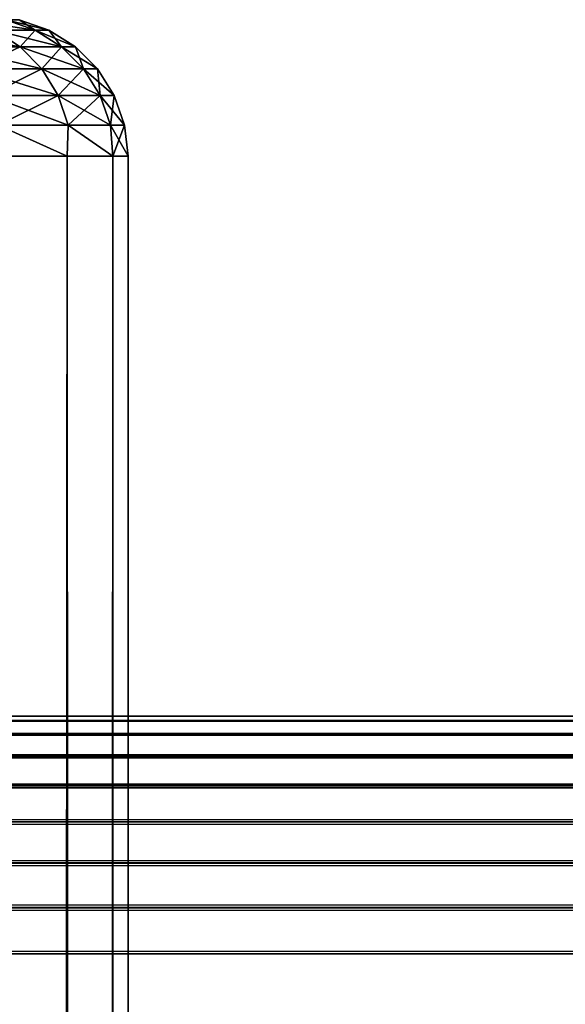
# Model space of a CAD drawing. Extents: x -265 to 265, y 0 to 1027.
# Tile 301 of 396: x -235.77 to -231.88, y 1012.94 to 1019.98. Entities that reach past the tile are written whole.
import ezdxf

# ---------------------------------------------------------------- set-up
doc = ezdxf.new("R2010")
doc.units = 0
doc.header["$LTSCALE"] = 65.185185
for name, color, linetype in [('10', 7, 'CONTINUOUS'), ('211', 7, 'CONTINUOUS'), ('212', 7, 'CONTINUOUS'), ('215', 7, 'CONTINUOUS'), ('216', 7, 'CONTINUOUS'), ('3', 7, 'CONTINUOUS'), ('4', 7, 'CONTINUOUS'), ('8', 7, 'CONTINUOUS'), ('9', 7, 'CONTINUOUS')]:
    doc.layers.add(name, color=color, linetype=linetype)

msp = doc.modelspace()

# ---------------------------------------------------------------- linework, layer by layer
at = {"layer": '10', "color": 7, "linetype": 'CONTINUOUS'}
for points in [[(263, 1015, 16.7), (-263, 1015, 16.7), (263, 1015, 23.3), (263, 1015, 16.7)], [(-263, 1015, 16.7), (-263, 1015, 23.3), (263, 1015, 23.3), (-263, 1015, 16.7)]]:
    msp.add_3dface(points, dxfattribs=at)
at = {"layer": '211', "color": 7, "linetype": 'CONTINUOUS'}
for points in [[(-235.9748, 1, 5.3191), (-235.4359, 1, 3.5897), (-235.9748, 1019, 5.3191), (-235.9748, 1, 5.3191)], [(-235.9748, 1019, 5.3191), (-235.4359, 1, 3.5897), (-235.4359, 1019, 3.5897), (-235.9748, 1019, 5.3191)], [(-235.4359, 1, 3.5897), (-235.1094, 1, 1.8081), (-235.4359, 1019, 3.5897), (-235.4359, 1, 3.5897)], [(-235.4359, 1019, 3.5897), (-235.1094, 1, 1.8081), (-235.1094, 1019, 1.8081), (-235.4359, 1019, 3.5897)], [(-235.1094, 1, 1.8081), (-235, 1), (-235.1094, 1019, 1.8081), (-235.1094, 1, 1.8081)], [(-235.1094, 1019, 1.8081), (-235, 1), (-235, 1019), (-235.1094, 1019, 1.8081)]]:
    msp.add_3dface(points, dxfattribs=at)
at = {"layer": '212', "color": 7, "linetype": 'CONTINUOUS'}
for points in [[(-235.4359, 1, -3.5897), (-235.9748, 1, -5.3191), (-235.4359, 1019, -3.5897), (-235.4359, 1, -3.5897)], [(-235.4359, 1019, -3.5897), (-235.9748, 1, -5.3191), (-235.9748, 1019, -5.3191), (-235.4359, 1019, -3.5897)], [(-235.1094, 1, -1.8081), (-235.4359, 1, -3.5897), (-235.1094, 1019, -1.8081), (-235.1094, 1, -1.8081)], [(-235.1094, 1019, -1.8081), (-235.4359, 1, -3.5897), (-235.4359, 1019, -3.5897), (-235.1094, 1019, -1.8081)], [(-235, 1019), (-235, 1), (-235.1094, 1, -1.8081), (-235, 1019)], [(-235, 1019), (-235.1094, 1, -1.8081), (-235.1094, 1019, -1.8081), (-235, 1019)]]:
    msp.add_3dface(points, dxfattribs=at)
at = {"layer": '215', "color": 7, "linetype": 'CONTINUOUS'}
for points in [[(-235.8747, 1019.9752, 1.651), (-236.1619, 1019.9752, 3.2797), (-235.6645, 1019.9014, 1.6756), (-235.8747, 1019.9752, 1.651)], [(-235.6645, 1019.9014, 1.6756), (-236.1619, 1019.9752, 3.2797), (-235.956, 1019.9014, 3.3285), (-235.6645, 1019.9014, 1.6756)], [(-235.7786, 1019.9752), (-235.8747, 1019.9752, 1.651), (-235.5669, 1019.9014), (-235.7786, 1019.9752)], [(-235.5669, 1019.9014), (-235.8747, 1019.9752, 1.651), (-235.6645, 1019.9014, 1.6756), (-235.5669, 1019.9014)], [(-235.956, 1019.9014, 3.3285), (-236.4373, 1019.9014, 4.9364), (-235.7712, 1019.7823, 3.3723), (-235.956, 1019.9014, 3.3285)], [(-235.7712, 1019.7823, 3.3723), (-236.4373, 1019.9014, 4.9364), (-236.2589, 1019.7823, 5.0013), (-235.7712, 1019.7823, 3.3723)], [(-235.6645, 1019.9014, 1.6756), (-235.956, 1019.9014, 3.3285), (-235.4759, 1019.7823, 1.6976), (-235.6645, 1019.9014, 1.6756)], [(-235.4759, 1019.7823, 1.6976), (-235.956, 1019.9014, 3.3285), (-235.7712, 1019.7823, 3.3723), (-235.4759, 1019.7823, 1.6976)], [(-235.5669, 1019.9014), (-235.6645, 1019.9014, 1.6756), (-235.377, 1019.7823), (-235.5669, 1019.9014)], [(-235.377, 1019.7823), (-235.6645, 1019.9014, 1.6756), (-235.4759, 1019.7823, 1.6976), (-235.377, 1019.7823)], [(-235.7712, 1019.7823, 3.3723), (-236.2589, 1019.7823, 5.0013), (-235.6169, 1019.6238, 3.4089), (-235.7712, 1019.7823, 3.3723)], [(-235.6169, 1019.6238, 3.4089), (-236.2589, 1019.7823, 5.0013), (-236.1099, 1019.6238, 5.0556), (-235.6169, 1019.6238, 3.4089)], [(-235.4759, 1019.7823, 1.6976), (-235.7712, 1019.7823, 3.3723), (-235.3184, 1019.6238, 1.716), (-235.4759, 1019.7823, 1.6976)], [(-235.3184, 1019.6238, 1.716), (-235.7712, 1019.7823, 3.3723), (-235.6169, 1019.6238, 3.4089), (-235.3184, 1019.6238, 1.716)], [(-235.377, 1019.7823), (-235.4759, 1019.7823, 1.6976), (-235.2184, 1019.6238), (-235.377, 1019.7823)], [(-235.2184, 1019.6238), (-235.4759, 1019.7823, 1.6976), (-235.3184, 1019.6238, 1.716), (-235.2184, 1019.6238)], [(-235.6169, 1019.6238, 3.4089), (-236.1099, 1019.6238, 5.0556), (-235.5008, 1019.4341, 3.4364), (-235.6169, 1019.6238, 3.4089)], [(-235.5008, 1019.4341, 3.4364), (-236.1099, 1019.6238, 5.0556), (-235.9978, 1019.4341, 5.0964), (-235.5008, 1019.4341, 3.4364)], [(-235.3184, 1019.6238, 1.716), (-235.6169, 1019.6238, 3.4089), (-235.1999, 1019.4341, 1.7299), (-235.3184, 1019.6238, 1.716)], [(-235.1999, 1019.4341, 1.7299), (-235.6169, 1019.6238, 3.4089), (-235.5008, 1019.4341, 3.4364), (-235.1999, 1019.4341, 1.7299)], [(-235.2184, 1019.6238), (-235.3184, 1019.6238, 1.716), (-235.0991, 1019.4341), (-235.2184, 1019.6238)], [(-235.0991, 1019.4341), (-235.3184, 1019.6238, 1.716), (-235.1999, 1019.4341, 1.7299), (-235.0991, 1019.4341)], [(-235.5008, 1019.4341, 3.4364), (-235.9978, 1019.4341, 5.0964), (-235.4287, 1019.2225, 3.4535), (-235.5008, 1019.4341, 3.4364)], [(-235.4287, 1019.2225, 3.4535), (-235.9978, 1019.4341, 5.0964), (-235.9282, 1019.2225, 5.1217), (-235.4287, 1019.2225, 3.4535)], [(-235.1999, 1019.4341, 1.7299), (-235.5008, 1019.4341, 3.4364), (-235.1263, 1019.2225, 1.7385), (-235.1999, 1019.4341, 1.7299)], [(-235.1263, 1019.2225, 1.7385), (-235.5008, 1019.4341, 3.4364), (-235.4287, 1019.2225, 3.4535), (-235.1263, 1019.2225, 1.7385)], [(-235.0991, 1019.4341), (-235.1999, 1019.4341, 1.7299), (-235.0251, 1019.2225), (-235.0991, 1019.4341)], [(-235.0251, 1019.2225), (-235.1999, 1019.4341, 1.7299), (-235.1263, 1019.2225, 1.7385), (-235.0251, 1019.2225)], [(-235.9748, 1019, 5.3191), (-235.4359, 1019, 3.5897), (-235.9282, 1019.2225, 5.1217), (-235.9748, 1019, 5.3191)], [(-235.4359, 1019, 3.5897), (-235.4287, 1019.2225, 3.4535), (-235.9282, 1019.2225, 5.1217), (-235.4359, 1019, 3.5897)], [(-235.4359, 1019, 3.5897), (-235.1094, 1019, 1.8081), (-235.4287, 1019.2225, 3.4535), (-235.4359, 1019, 3.5897)], [(-235.1094, 1019, 1.8081), (-235.1263, 1019.2225, 1.7385), (-235.4287, 1019.2225, 3.4535), (-235.1094, 1019, 1.8081)], [(-235.1094, 1019, 1.8081), (-235, 1019), (-235.1263, 1019.2225, 1.7385), (-235.1094, 1019, 1.8081)], [(-235, 1019), (-235.0251, 1019.2225), (-235.1263, 1019.2225, 1.7385), (-235, 1019)]]:
    msp.add_3dface(points, dxfattribs=at)
at = {"layer": '216', "color": 7, "linetype": 'CONTINUOUS'}
for points in [[(-235.956, 1019.9014, -3.3285), (-235.8747, 1019.9752, -1.651), (-235.6645, 1019.9014, -1.6756), (-235.956, 1019.9014, -3.3285)], [(-235.8747, 1019.9752, -1.651), (-235.7786, 1019.9752), (-235.6645, 1019.9014, -1.6756), (-235.8747, 1019.9752, -1.651)], [(-235.7786, 1019.9752), (-235.5669, 1019.9014), (-235.6645, 1019.9014, -1.6756), (-235.7786, 1019.9752)], [(-236.2589, 1019.7823, -5.0013), (-235.956, 1019.9014, -3.3285), (-235.7712, 1019.7823, -3.3723), (-236.2589, 1019.7823, -5.0013)], [(-235.956, 1019.9014, -3.3285), (-235.6645, 1019.9014, -1.6756), (-235.7712, 1019.7823, -3.3723), (-235.956, 1019.9014, -3.3285)], [(-235.7712, 1019.7823, -3.3723), (-235.6645, 1019.9014, -1.6756), (-235.4759, 1019.7823, -1.6976), (-235.7712, 1019.7823, -3.3723)], [(-235.6645, 1019.9014, -1.6756), (-235.5669, 1019.9014), (-235.4759, 1019.7823, -1.6976), (-235.6645, 1019.9014, -1.6756)], [(-235.5669, 1019.9014), (-235.377, 1019.7823), (-235.4759, 1019.7823, -1.6976), (-235.5669, 1019.9014)], [(-236.2589, 1019.7823, -5.0013), (-235.7712, 1019.7823, -3.3723), (-236.1099, 1019.6238, -5.0556), (-236.2589, 1019.7823, -5.0013)], [(-236.1099, 1019.6238, -5.0556), (-235.7712, 1019.7823, -3.3723), (-235.6169, 1019.6238, -3.4089), (-236.1099, 1019.6238, -5.0556)], [(-235.7712, 1019.7823, -3.3723), (-235.4759, 1019.7823, -1.6976), (-235.6169, 1019.6238, -3.4089), (-235.7712, 1019.7823, -3.3723)], [(-235.6169, 1019.6238, -3.4089), (-235.4759, 1019.7823, -1.6976), (-235.3184, 1019.6238, -1.716), (-235.6169, 1019.6238, -3.4089)], [(-235.4759, 1019.7823, -1.6976), (-235.377, 1019.7823), (-235.3184, 1019.6238, -1.716), (-235.4759, 1019.7823, -1.6976)], [(-235.377, 1019.7823), (-235.2184, 1019.6238), (-235.3184, 1019.6238, -1.716), (-235.377, 1019.7823)], [(-236.1099, 1019.6238, -5.0556), (-235.6169, 1019.6238, -3.4089), (-235.9978, 1019.4341, -5.0964), (-236.1099, 1019.6238, -5.0556)], [(-235.9978, 1019.4341, -5.0964), (-235.6169, 1019.6238, -3.4089), (-235.5008, 1019.4341, -3.4364), (-235.9978, 1019.4341, -5.0964)], [(-235.6169, 1019.6238, -3.4089), (-235.3184, 1019.6238, -1.716), (-235.5008, 1019.4341, -3.4364), (-235.6169, 1019.6238, -3.4089)], [(-235.5008, 1019.4341, -3.4364), (-235.3184, 1019.6238, -1.716), (-235.1999, 1019.4341, -1.7299), (-235.5008, 1019.4341, -3.4364)], [(-235.3184, 1019.6238, -1.716), (-235.2184, 1019.6238), (-235.1999, 1019.4341, -1.7299), (-235.3184, 1019.6238, -1.716)], [(-235.2184, 1019.6238), (-235.0991, 1019.4341), (-235.1999, 1019.4341, -1.7299), (-235.2184, 1019.6238)], [(-235.9978, 1019.4341, -5.0964), (-235.5008, 1019.4341, -3.4364), (-235.9282, 1019.2225, -5.1217), (-235.9978, 1019.4341, -5.0964)], [(-235.9282, 1019.2225, -5.1217), (-235.5008, 1019.4341, -3.4364), (-235.4287, 1019.2225, -3.4535), (-235.9282, 1019.2225, -5.1217)], [(-235.5008, 1019.4341, -3.4364), (-235.1999, 1019.4341, -1.7299), (-235.4287, 1019.2225, -3.4535), (-235.5008, 1019.4341, -3.4364)], [(-235.4287, 1019.2225, -3.4535), (-235.1999, 1019.4341, -1.7299), (-235.1263, 1019.2225, -1.7385), (-235.4287, 1019.2225, -3.4535)], [(-235.1999, 1019.4341, -1.7299), (-235.0991, 1019.4341), (-235.1263, 1019.2225, -1.7385), (-235.1999, 1019.4341, -1.7299)], [(-235.0991, 1019.4341), (-235.0251, 1019.2225), (-235.1263, 1019.2225, -1.7385), (-235.0991, 1019.4341)], [(-235.4359, 1019, -3.5897), (-235.9748, 1019, -5.3191), (-235.9282, 1019.2225, -5.1217), (-235.4359, 1019, -3.5897)], [(-235.4359, 1019, -3.5897), (-235.9282, 1019.2225, -5.1217), (-235.4287, 1019.2225, -3.4535), (-235.4359, 1019, -3.5897)], [(-235.1094, 1019, -1.8081), (-235.4359, 1019, -3.5897), (-235.4287, 1019.2225, -3.4535), (-235.1094, 1019, -1.8081)], [(-235.1094, 1019, -1.8081), (-235.4287, 1019.2225, -3.4535), (-235.1263, 1019.2225, -1.7385), (-235.1094, 1019, -1.8081)], [(-235.0251, 1019.2225), (-235.1094, 1019, -1.8081), (-235.1263, 1019.2225, -1.7385), (-235.0251, 1019.2225)], [(-235, 1019), (-235.1094, 1019, -1.8081), (-235.0251, 1019.2225), (-235, 1019)]]:
    msp.add_3dface(points, dxfattribs=at)
at = {"layer": '3', "color": 7, "linetype": 'CONTINUOUS'}
for points in [[(-263, 1014.9673, 16.3683), (-263, 1015, 16.7), (263, 1014.9677, 16.3703), (-263, 1014.9673, 16.3683)], [(263, 1014.9677, 16.3703), (-263, 1015, 16.7), (263, 1015, 16.7), (263, 1014.9677, 16.3703)], [(263, 1014.8712, 16.051), (-263, 1014.9673, 16.3683), (263, 1014.9677, 16.3703), (263, 1014.8712, 16.051)], [(-263, 1014.8705, 16.0491), (-263, 1014.9673, 16.3683), (263, 1014.8712, 16.051), (-263, 1014.8705, 16.0491)], [(263, 1014.7142, 15.7566), (-263, 1014.8705, 16.0491), (263, 1014.8712, 16.051), (263, 1014.7142, 15.7566)], [(-263, 1014.7131, 15.755), (-263, 1014.8705, 16.0491), (263, 1014.7142, 15.7566), (-263, 1014.7131, 15.755)], [(263, 1014.5028, 15.4986), (-263, 1014.7131, 15.755), (263, 1014.7142, 15.7566), (263, 1014.5028, 15.4986)], [(-263, 1014.5014, 15.4972), (-263, 1014.7131, 15.755), (263, 1014.5028, 15.4986), (-263, 1014.5014, 15.4972)], [(263, 1014.245, 15.2869), (-263, 1014.5014, 15.4972), (263, 1014.5028, 15.4986), (263, 1014.245, 15.2869)], [(-263, 1014.2434, 15.2858), (-263, 1014.5014, 15.4972), (263, 1014.245, 15.2869), (-263, 1014.2434, 15.2858)], [(263, 1013.9509, 15.1295), (-263, 1014.2434, 15.2858), (263, 1014.245, 15.2869), (263, 1013.9509, 15.1295)], [(-263, 1013.949, 15.1288), (-263, 1014.2434, 15.2858), (263, 1013.9509, 15.1295), (-263, 1013.949, 15.1288)], [(263, 1013.6317, 15.0327), (-263, 1013.949, 15.1288), (263, 1013.9509, 15.1295), (263, 1013.6317, 15.0327)], [(-263, 1013.6297, 15.0323), (-263, 1013.949, 15.1288), (263, 1013.6317, 15.0327), (-263, 1013.6297, 15.0323)], [(263, 1013.3, 15), (-263, 1013.6297, 15.0323), (263, 1013.6317, 15.0327), (263, 1013.3, 15)], [(-263, 1013.3, 15), (-263, 1013.6297, 15.0323), (263, 1013.3, 15), (-263, 1013.3, 15)]]:
    msp.add_3dface(points, dxfattribs=at)
at = {"layer": '4', "color": 7, "linetype": 'CONTINUOUS'}
for points in [[(-263, 1013.3, 15), (263, 1013.3, 15), (-263, 986.7, 15), (-263, 1013.3, 15)], [(-263, 986.7, 15), (263, 1013.3, 15), (263, 986.7, 15), (-263, 986.7, 15)]]:
    msp.add_3dface(points, dxfattribs=at)
at = {"layer": '8', "color": 7, "linetype": 'CONTINUOUS'}
for points in [[(-263, 986.7, 25), (263, 986.7, 25), (-263, 1013.3, 25), (-263, 986.7, 25)], [(-263, 1013.3, 25), (263, 986.7, 25), (263, 1013.3, 25), (-263, 1013.3, 25)]]:
    msp.add_3dface(points, dxfattribs=at)
at = {"layer": '9', "color": 7, "linetype": 'CONTINUOUS'}
for points in [[(-263, 1015, 23.3), (-263, 1014.9677, 23.6297), (263, 1015, 23.3), (-263, 1015, 23.3)], [(263, 1015, 23.3), (-263, 1014.9677, 23.6297), (263, 1014.9673, 23.6317), (263, 1015, 23.3)], [(-263, 1014.9677, 23.6297), (-263, 1014.8712, 23.949), (263, 1014.9673, 23.6317), (-263, 1014.9677, 23.6297)], [(263, 1014.9673, 23.6317), (-263, 1014.8712, 23.949), (263, 1014.8705, 23.9509), (263, 1014.9673, 23.6317)], [(-263, 1014.8712, 23.949), (-263, 1014.7142, 24.2434), (263, 1014.8705, 23.9509), (-263, 1014.8712, 23.949)], [(263, 1014.8705, 23.9509), (-263, 1014.7142, 24.2434), (263, 1014.7131, 24.245), (263, 1014.8705, 23.9509)], [(-263, 1014.7142, 24.2434), (-263, 1014.5028, 24.5014), (263, 1014.7131, 24.245), (-263, 1014.7142, 24.2434)], [(263, 1014.7131, 24.245), (-263, 1014.5028, 24.5014), (263, 1014.5014, 24.5028), (263, 1014.7131, 24.245)], [(-263, 1014.5028, 24.5014), (-263, 1014.245, 24.7131), (263, 1014.5014, 24.5028), (-263, 1014.5028, 24.5014)], [(263, 1014.5014, 24.5028), (-263, 1014.245, 24.7131), (263, 1014.2434, 24.7142), (263, 1014.5014, 24.5028)], [(-263, 1014.245, 24.7131), (-263, 1013.9509, 24.8705), (263, 1014.2434, 24.7142), (-263, 1014.245, 24.7131)], [(263, 1014.2434, 24.7142), (-263, 1013.9509, 24.8705), (263, 1013.949, 24.8712), (263, 1014.2434, 24.7142)], [(-263, 1013.9509, 24.8705), (-263, 1013.6317, 24.9673), (263, 1013.949, 24.8712), (-263, 1013.9509, 24.8705)], [(263, 1013.949, 24.8712), (-263, 1013.6317, 24.9673), (263, 1013.6297, 24.9677), (263, 1013.949, 24.8712)], [(-263, 1013.6317, 24.9673), (-263, 1013.3, 25), (263, 1013.6297, 24.9677), (-263, 1013.6317, 24.9673)], [(-263, 1013.3, 25), (263, 1013.3, 25), (263, 1013.6297, 24.9677), (-263, 1013.3, 25)]]:
    msp.add_3dface(points, dxfattribs=at)

doc.saveas('drawing.dxf')
